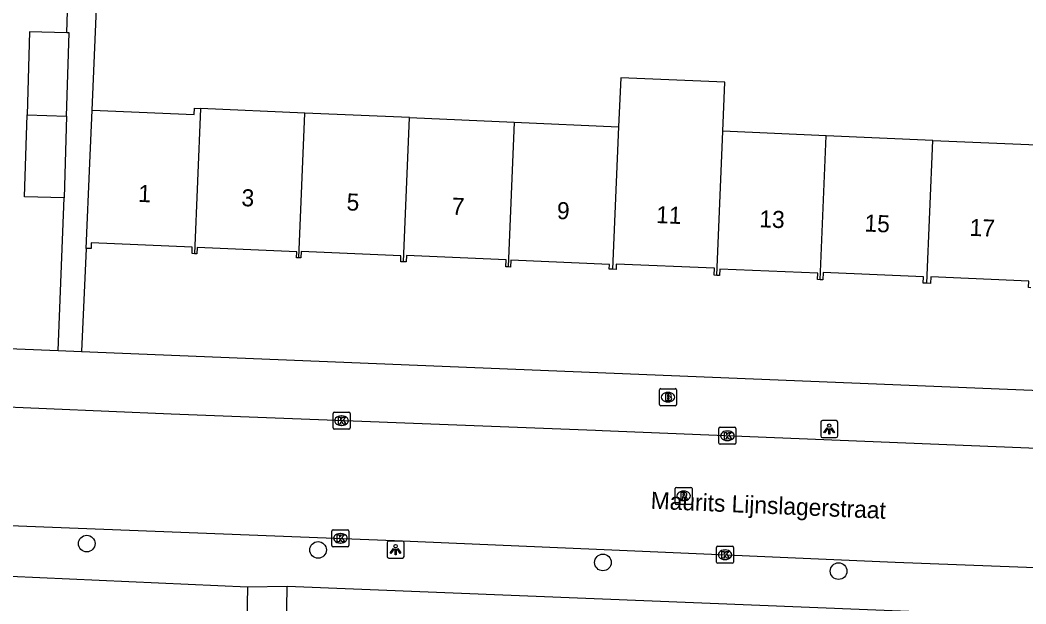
# Model space of a CAD drawing. Extents: x 160077 to 160945, y 386481 to 387498.
# Drawn here: x 160704.4 to 160763.6, y 386603 to 386637.3 of the extents above; entities that cross this region are included whole.
import ezdxf

# ---------------------------------------------------------------- set-up
doc = ezdxf.new("R2010")
doc.units = 0
for name, color, linetype in [('IMGEO_Boom', 7, 'Continuous'), ('IMGEO_Brandkraan', 7, 'Continuous'), ('IMGEO_Kolk', 7, 'Continuous'), ('IMGEO_Lichtpunt', 7, 'Continuous'), ('IMGEO_Openbare_ruimte_label', 7, 'Continuous'), ('IMGEO_Pand', 7, 'Continuous'), ('IMGEO_Pand_nummerreeks', 7, 'Continuous'), ('IMGEO_Rijbaan_lokaal_open', 7, 'Continuous'), ('IMGEO_Rioolput', 7, 'Continuous'), ('IMGEO_Voetpad_open', 7, 'Continuous')]:
    doc.layers.add(name, color=color, linetype=linetype)

msp = doc.modelspace()

# ---------------------------------------------------------------- linework, layer by layer
at = {"layer": 'IMGEO_Boom'}
for centre in [(160708.356, 386606.59), (160721.955, 386606.219), (160738.703, 386605.483), (160752.555, 386604.973)]:
    msp.add_circle(centre, 0.489, dxfattribs=at)
at = {"layer": 'IMGEO_Brandkraan'}
for p, q in [((160742.101, 386615.689), (160742.953, 386615.689)), ((160742.026, 386614.763), (160742.026, 386615.615)), ((160742.514, 386615.469), (160742.539, 386615.469)), ((160743.027, 386615.615), (160743.027, 386614.763)), ((160742.953, 386614.689), (160742.101, 386614.689)), ((160742.537, 386614.909), (160742.512, 386614.909))]:
    msp.add_line(p, q, dxfattribs=at)
for points in [[(160742.101, 386615.689), (160742.953, 386615.689)], [(160742.026, 386614.763), (160742.026, 386615.615)], [(160742.374, 386615.389), (160742.374, 386614.989), (160742.587, 386614.989)], [(160742.605, 386615.389), (160742.374, 386615.389)], [(160742.553, 386615.308), (160742.499, 386615.308), (160742.499, 386615.232)], [(160742.499, 386615.232), (160742.552, 386615.232)], [(160742.561, 386615.156), (160742.499, 386615.156), (160742.499, 386615.075)], [(160743.027, 386615.615), (160743.027, 386614.763)], [(160742.953, 386614.689), (160742.101, 386614.689)], [(160742.499, 386615.075), (160742.561, 386615.075)]]:
    msp.add_lwpolyline(points, dxfattribs=at)
for centre, radius, start, end in [((160742.103, 386615.613), 0.0765, 91.55205, 178.44795), ((160742.103, 386615.613), 0.0765, 91.55205, 178.44795), ((160742.951, 386615.613), 0.0765, 1.55205, 88.44795), ((160742.951, 386615.613), 0.0765, 1.55205, 88.44795), ((160742.554, 386615.27), 0.0379, 267.82845, 90.93552), ((160742.562, 386615.115), 0.0404, 269.87594, 90.50774), ((160742.609, 386615.244), 0.145, 59.4692, 91.53667), ((160742.634, 386615.291), 0.0922, 285.51372, 58.15012), ((160742.639, 386615.099), 0.105, 301.31148, 78.98903), ((160742.103, 386614.765), 0.0765, 181.55205, 268.44795), ((160742.103, 386614.765), 0.0765, 181.55205, 268.44795), ((160742.593, 386615.24), 0.251, 268.66757, 293.53466), ((160742.951, 386614.765), 0.0765, 271.55205, 358.44795), ((160742.951, 386614.765), 0.0765, 271.55205, 358.44795)]:
    msp.add_arc(centre, radius, start, end, dxfattribs=at)
for centre, major_axis, ratio, start_param, end_param in [((160742.513, 386615.189), (-0.387, 0.002), 0.722429, 4.712389, 7.853982), ((160742.538, 386615.189), (-0.39, 0.002), 0.717154, 1.570796, 4.712389)]:
    msp.add_ellipse(centre, major_axis=major_axis, ratio=ratio, start_param=start_param, end_param=end_param, dxfattribs=at)
at = {"layer": 'IMGEO_Kolk'}
for p, q in [((160722.836, 386613.383), (160722.836, 386614.235)), ((160722.911, 386614.309), (160723.763, 386614.309)), ((160723.324, 386614.089), (160723.349, 386614.089)), ((160723.837, 386614.235), (160723.837, 386613.383)), ((160723.763, 386613.309), (160722.911, 386613.309)), ((160723.347, 386613.529), (160723.322, 386613.529)), ((160745.519, 386612.497), (160745.519, 386613.349)), ((160745.594, 386613.423), (160746.446, 386613.423)), ((160746.52, 386613.349), (160746.52, 386612.497)), ((160746.007, 386613.203), (160746.032, 386613.203)), ((160746.446, 386612.423), (160745.594, 386612.423)), ((160746.03, 386612.643), (160746.005, 386612.643)), ((160722.843, 386607.401), (160723.695, 386607.401)), ((160722.768, 386606.475), (160722.768, 386607.327)), ((160723.256, 386607.181), (160723.281, 386607.181)), ((160723.769, 386607.327), (160723.769, 386606.475)), ((160723.695, 386606.401), (160722.843, 386606.401)), ((160723.279, 386606.621), (160723.254, 386606.621)), ((160745.377, 386605.508), (160745.377, 386606.36)), ((160745.452, 386606.434), (160746.304, 386606.434)), ((160745.865, 386606.214), (160745.89, 386606.214)), ((160746.378, 386606.36), (160746.378, 386605.508)), ((160745.888, 386605.654), (160745.863, 386605.654)), ((160746.304, 386605.434), (160745.452, 386605.434))]:
    msp.add_line(p, q, dxfattribs=at)
for points in [[(160722.836, 386613.383), (160722.836, 386614.235)], [(160722.911, 386614.309), (160723.763, 386614.309)], [(160723.157, 386614.009), (160723.28, 386614.009), (160723.28, 386613.858), (160723.41, 386614.009), (160723.574, 386614.009), (160723.428, 386613.858), (160723.581, 386613.609), (160723.429, 386613.609), (160723.344, 386613.773), (160723.28, 386613.706), (160723.28, 386613.609), (160723.157, 386613.609), (160723.157, 386614.009)], [(160723.837, 386614.235), (160723.837, 386613.383)], [(160723.763, 386613.309), (160722.911, 386613.309)], [(160745.519, 386612.497), (160745.519, 386613.349)], [(160745.594, 386613.423), (160746.446, 386613.423)], [(160746.52, 386613.349), (160746.52, 386612.497)], [(160745.84, 386613.123), (160745.963, 386613.123), (160745.963, 386612.972), (160746.093, 386613.123), (160746.257, 386613.123), (160746.111, 386612.972), (160746.264, 386612.723), (160746.112, 386612.723), (160746.027, 386612.887), (160745.963, 386612.82), (160745.963, 386612.723), (160745.84, 386612.723), (160745.84, 386613.123)], [(160746.446, 386612.423), (160745.594, 386612.423)], [(160722.843, 386607.401), (160723.695, 386607.401)], [(160722.768, 386606.475), (160722.768, 386607.327)], [(160723.089, 386607.101), (160723.212, 386607.101), (160723.212, 386606.95), (160723.342, 386607.101), (160723.506, 386607.101), (160723.36, 386606.95), (160723.513, 386606.701), (160723.361, 386606.701), (160723.276, 386606.865), (160723.212, 386606.798), (160723.212, 386606.701), (160723.089, 386606.701), (160723.089, 386607.101)], [(160723.769, 386607.327), (160723.769, 386606.475)], [(160723.695, 386606.401), (160722.843, 386606.401)], [(160745.377, 386605.508), (160745.377, 386606.36)], [(160745.452, 386606.434), (160746.304, 386606.434)], [(160746.378, 386606.36), (160746.378, 386605.508)], [(160745.698, 386606.134), (160745.821, 386606.134), (160745.821, 386605.983), (160745.951, 386606.134), (160746.115, 386606.134), (160745.969, 386605.983), (160746.122, 386605.734), (160745.97, 386605.734), (160745.885, 386605.898), (160745.821, 386605.831), (160745.821, 386605.734), (160745.698, 386605.734), (160745.698, 386606.134)], [(160746.304, 386605.434), (160745.452, 386605.434)]]:
    msp.add_lwpolyline(points, dxfattribs=at)
for centre, start, end in [((160722.913, 386614.233), 91.55205, 178.44795), ((160722.913, 386614.233), 91.55205, 178.44795), ((160723.761, 386614.233), 1.55205, 88.44795), ((160723.761, 386614.233), 1.55205, 88.44795), ((160722.913, 386613.385), 181.55205, 268.44795), ((160722.913, 386613.385), 181.55205, 268.44795), ((160723.761, 386613.385), 271.55205, 358.44795), ((160723.761, 386613.385), 271.55205, 358.44795), ((160745.596, 386613.347), 91.55205, 178.44795), ((160745.596, 386613.347), 91.55205, 178.44795), ((160746.444, 386613.347), 1.55205, 88.44795), ((160746.444, 386613.347), 1.55205, 88.44795), ((160745.596, 386612.499), 181.55205, 268.44795), ((160745.596, 386612.499), 181.55205, 268.44795), ((160746.444, 386612.499), 271.55205, 358.44795), ((160746.444, 386612.499), 271.55205, 358.44795), ((160722.845, 386607.325), 91.55205, 178.44795), ((160722.845, 386607.325), 91.55205, 178.44795), ((160723.693, 386607.325), 1.55205, 88.44795), ((160723.693, 386607.325), 1.55205, 88.44795), ((160722.845, 386606.477), 181.55205, 268.44795), ((160722.845, 386606.477), 181.55205, 268.44795), ((160723.693, 386606.477), 271.55205, 358.44795), ((160723.693, 386606.477), 271.55205, 358.44795), ((160745.454, 386606.358), 91.55205, 178.44795), ((160745.454, 386606.358), 91.55205, 178.44795), ((160746.302, 386606.358), 1.55205, 88.44795), ((160746.302, 386606.358), 1.55205, 88.44795), ((160745.454, 386605.51), 181.55205, 268.44795), ((160745.454, 386605.51), 181.55205, 268.44795), ((160746.302, 386605.51), 271.55205, 358.44795), ((160746.302, 386605.51), 271.55205, 358.44795)]:
    msp.add_arc(centre, 0.0765, start, end, dxfattribs=at)
for centre, major_axis, ratio, start_param, end_param in [((160723.323, 386613.809), (-0.387, 0.002), 0.722429, 4.712389, 7.853982), ((160723.348, 386613.809), (-0.39, 0.002), 0.717154, 1.570796, 4.712389), ((160746.006, 386612.923), (-0.387, 0.002), 0.722429, 4.712389, 7.853982), ((160746.031, 386612.923), (-0.39, 0.002), 0.717154, 1.570796, 4.712389), ((160723.255, 386606.901), (-0.387, 0.002), 0.722429, 4.712389, 7.853982), ((160723.28, 386606.901), (-0.39, 0.002), 0.717154, 1.570796, 4.712389), ((160745.864, 386605.934), (-0.387, 0.002), 0.722429, 4.712389, 7.853982), ((160745.889, 386605.934), (-0.39, 0.002), 0.717154, 1.570796, 4.712389)]:
    msp.add_ellipse(centre, major_axis=major_axis, ratio=ratio, start_param=start_param, end_param=end_param, dxfattribs=at)
at = {"layer": 'IMGEO_Lichtpunt'}
for p, q in [((160751.507, 386613.72), (160751.507, 386612.913)), ((160751.507, 386613.72), (160751.507, 386612.913)), ((160752.409, 386613.815), (160751.601, 386613.815)), ((160752.409, 386613.815), (160751.601, 386613.815)), ((160752.503, 386612.913), (160752.503, 386613.72)), ((160752.503, 386612.913), (160752.503, 386613.72)), ((160751.601, 386612.819), (160752.409, 386612.819)), ((160751.601, 386612.819), (160752.409, 386612.819)), ((160726.016, 386606.639), (160726.016, 386605.832)), ((160726.016, 386606.639), (160726.016, 386605.832)), ((160726.918, 386606.734), (160726.11, 386606.734)), ((160726.918, 386606.734), (160726.11, 386606.734)), ((160727.012, 386605.832), (160727.012, 386606.639)), ((160727.012, 386605.832), (160727.012, 386606.639)), ((160726.11, 386605.738), (160726.918, 386605.738)), ((160726.11, 386605.738), (160726.918, 386605.738))]:
    msp.add_line(p, q, dxfattribs=at)
for points in [[(160751.881, 386613.384), (160751.92, 386613.356), (160751.732, 386613.094), (160751.694, 386613.121), (160751.881, 386613.384)], [(160751.983, 386613.336), (160752.03, 386613.336), (160752.03, 386613.014), (160751.983, 386613.014), (160751.983, 386613.336)], [(160752.093, 386613.356), (160752.131, 386613.383), (160752.318, 386613.121), (160752.279, 386613.093), (160752.093, 386613.356)], [(160726.39, 386606.303), (160726.429, 386606.275), (160726.241, 386606.013), (160726.203, 386606.04), (160726.39, 386606.303)], [(160726.492, 386606.255), (160726.539, 386606.255), (160726.539, 386605.933), (160726.492, 386605.933), (160726.492, 386606.255)], [(160726.602, 386606.275), (160726.64, 386606.302), (160726.827, 386606.04), (160726.788, 386606.012), (160726.602, 386606.275)]]:
    msp.add_lwpolyline(points, dxfattribs=at)
for centre in [(160752.006, 386613.518), (160726.515, 386606.437)]:
    msp.add_circle(centre, 0.0994, dxfattribs=at)
for centre, start, end in [((160751.601, 386613.72), 90, 180), ((160751.601, 386613.72), 90, 180), ((160752.409, 386613.72), 0, 90), ((160752.409, 386613.72), 0, 90), ((160751.601, 386612.913), 180, 270), ((160751.601, 386612.913), 180, 270), ((160752.409, 386612.913), 270, 0), ((160752.409, 386612.913), 270, 360), ((160726.11, 386606.639), 90, 180), ((160726.11, 386606.639), 90, 180), ((160726.918, 386606.639), 0, 90), ((160726.918, 386606.639), 0, 90), ((160726.11, 386605.832), 180, 270), ((160726.11, 386605.832), 180, 270), ((160726.918, 386605.832), 270, 0), ((160726.918, 386605.832), 270, 360)]:
    msp.add_arc(centre, 0.0946, start, end, dxfattribs=at)
at = {"layer": 'IMGEO_Pand'}
for points in [[(160707.192, 386636.59), (160704.995, 386636.655), (160704.85, 386631.78)], [(160707.178, 386631.693), (160707.323, 386636.586), (160707.192, 386636.59)], [(160745.752, 386630.806), (160745.877, 386633.682), (160739.747, 386633.949), (160739.622, 386631.073)], [(160707.035, 386626.89), (160704.707, 386626.959), (160704.85, 386631.78)], [(160704.85, 386631.78), (160707.178, 386631.693)], [(160707.178, 386631.693), (160707.035, 386626.89)], [(160708.326, 386623.931), (160708.539, 386628.927), (160708.673, 386632.054)], [(160708.673, 386632.054), (160714.668, 386631.799), (160714.689, 386632.158), (160715.049, 386632.142)], [(160715.049, 386632.142), (160714.692, 386623.618)], [(160721.176, 386631.876), (160715.049, 386632.142)], [(160720.82, 386623.378), (160721.176, 386631.876)], [(160727.324, 386631.608), (160721.176, 386631.876)], [(160726.97, 386623.139), (160727.324, 386631.608)], [(160727.324, 386631.608), (160733.488, 386631.34)], [(160733.488, 386631.34), (160733.132, 386622.837)], [(160733.488, 386631.34), (160739.622, 386631.073)], [(160739.622, 386631.073), (160739.272, 386622.702)], [(160745.398, 386622.342), (160745.752, 386630.806)], [(160751.829, 386630.542), (160745.752, 386630.806)], [(160751.475, 386622.087), (160751.829, 386630.542)], [(160758.091, 386630.27), (160751.829, 386630.542)], [(160757.74, 386621.882), (160758.091, 386630.27)], [(160758.091, 386630.27), (160764.211, 386630.003)], [(160714.692, 386623.618), (160714.548, 386623.624), (160714.564, 386623.997), (160708.628, 386624.251), (160708.614, 386623.918), (160708.326, 386623.931)], [(160720.82, 386623.378), (160720.695, 386623.383), (160720.71, 386623.725), (160714.853, 386623.975), (160714.837, 386623.612), (160714.692, 386623.618)], [(160726.97, 386623.139), (160726.814, 386623.145), (160726.829, 386623.494), (160720.96, 386623.745), (160720.944, 386623.373), (160720.82, 386623.378)], [(160733.132, 386622.837), (160732.992, 386622.843), (160733.009, 386623.255), (160727.162, 386623.504), (160727.127, 386623.132), (160726.97, 386623.139)], [(160739.272, 386622.702), (160739.07, 386622.711), (160739.082, 386622.987), (160733.293, 386623.234), (160733.275, 386622.831), (160733.132, 386622.837)], [(160745.398, 386622.342), (160745.236, 386622.349), (160745.254, 386622.763), (160739.488, 386623.008), (160739.475, 386622.693), (160739.272, 386622.702)], [(160751.475, 386622.087), (160751.314, 386622.094), (160751.33, 386622.467), (160745.578, 386622.712), (160745.562, 386622.335), (160745.398, 386622.342)], [(160757.74, 386621.882), (160757.527, 386621.891), (160757.543, 386622.255), (160751.652, 386622.506), (160751.634, 386622.08), (160751.475, 386622.087)], [(160763.86, 386621.619), (160763.726, 386621.624), (160763.742, 386622.011), (160757.972, 386622.257), (160757.956, 386621.873), (160757.74, 386621.882)]]:
    msp.add_lwpolyline(points, dxfattribs=at)
at = {"layer": 'IMGEO_Rijbaan_lokaal_open'}
for points in [[(160786.468, 386611.236), (160764.235, 386612.18), (160738.658, 386613.222), (160738.265, 386613.238), (160713.313, 386614.191), (160702.308, 386614.668)], [(160700.808, 386607.762), (160726.457, 386606.78), (160738.328, 386606.264), (160755.873, 386605.501), (160785.749, 386604.37), (160804.986, 386603.519), (160811.421, 386602.997), (160818.423, 386601.821)]]:
    msp.add_lwpolyline(points, dxfattribs=at)
at = {"layer": 'IMGEO_Rioolput'}
for p, q in [((160742.945, 386608.966), (160742.945, 386609.818)), ((160743.02, 386609.892), (160743.872, 386609.892)), ((160743.946, 386609.818), (160743.946, 386608.966)), ((160743.433, 386609.672), (160743.458, 386609.672)), ((160743.872, 386608.892), (160743.02, 386608.892)), ((160743.456, 386609.112), (160743.431, 386609.112))]:
    msp.add_line(p, q, dxfattribs=at)
for points in [[(160742.945, 386608.966), (160742.945, 386609.818)], [(160743.02, 386609.892), (160743.872, 386609.892)], [(160743.946, 386609.818), (160743.946, 386608.966)], [(160743.534, 386609.59), (160743.282, 386609.592), (160743.282, 386609.192)], [(160743.282, 386609.192), (160743.406, 386609.192), (160743.406, 386609.354), (160743.417, 386609.354)], [(160743.46, 386609.511), (160743.406, 386609.511), (160743.406, 386609.43)], [(160743.406, 386609.43), (160743.458, 386609.43)], [(160743.464, 386609.325), (160743.535, 386609.192), (160743.675, 386609.192), (160743.61, 386609.318)], [(160743.872, 386608.892), (160743.02, 386608.892)]]:
    msp.add_lwpolyline(points, dxfattribs=at)
for centre, radius, start, end in [((160743.022, 386609.816), 0.0765, 91.55205, 178.44795), ((160743.022, 386609.816), 0.0765, 91.55205, 178.44795), ((160743.87, 386609.816), 0.0765, 1.55205, 88.44795), ((160743.87, 386609.816), 0.0765, 1.55205, 88.44795), ((160743.416, 386609.301), 0.0533, 26.02933, 88.69889), ((160743.442, 386609.619), 0.19, 274.7715, 282.96867), ((160743.466, 386609.415), 0.0964, 77.00612, 93.18647), ((160743.48, 386609.472), 0.0378, 276.66336, 79.67722), ((160743.533, 386609.48), 0.109, 350.36119, 89.41601), ((160743.531, 386609.48), 0.112, 277.58423, 350.98172), ((160743.515, 386609.265), 0.108, 29.51342, 73.79051), ((160743.022, 386608.968), 0.0765, 181.55205, 268.44795), ((160743.022, 386608.968), 0.0765, 181.55205, 268.44795), ((160743.87, 386608.968), 0.0765, 271.55205, 358.44795), ((160743.87, 386608.968), 0.0765, 271.55205, 358.44795)]:
    msp.add_arc(centre, radius, start, end, dxfattribs=at)
for centre, major_axis, ratio, start_param, end_param in [((160743.432, 386609.392), (-0.387, 0.002), 0.722429, 4.712389, 7.853982), ((160743.457, 386609.392), (-0.39, 0.002), 0.717154, 1.570796, 4.712389)]:
    msp.add_ellipse(centre, major_axis=major_axis, ratio=ratio, start_param=start_param, end_param=end_param, dxfattribs=at)
at = {"layer": 'IMGEO_Voetpad_open'}
for points in [[(160708.673, 386632.054), (160709.029, 386640.356)], [(160707.192, 386636.59), (160707.268, 386639.151)], [(160706.67, 386617.929), (160707.035, 386626.89)], [(160708.326, 386623.931), (160708.053, 386617.873)], [(160684.841, 386618.819), (160706.67, 386617.929)], [(160706.67, 386617.929), (160708.053, 386617.873)], [(160708.053, 386617.873), (160782.232, 386614.851)], [(160717.808, 386604.031), (160700.348, 386604.81)], [(160717.808, 386604.031), (160717.32, 386578.668)], [(160720.136, 386604.078), (160717.808, 386604.031)], [(160720.015, 386596.33), (160720.136, 386604.078)], [(160759.821, 386602.351), (160757.165, 386602.576), (160738.189, 386603.346), (160720.136, 386604.078)]]:
    msp.add_lwpolyline(points, dxfattribs=at)

# ---------------------------------------------------------------- texts
at = {"layer": 'IMGEO_Openbare_ruimte_label'}
msp.add_text('Maurits Lijnslagerstraat', height=1, rotation=357.53534, dxfattribs=at).set_placement((160741.497, 386608.638))
at = {"layer": 'IMGEO_Pand_nummerreeks'}
for s, rotation, p in [('1', 357.66492, (160711.372, 386626.662)), ('3', 357.66492, (160717.439, 386626.415)), ('5', 357.66492, (160723.619, 386626.163)), ('7', 357.66492, (160729.799, 386625.911)), ('9', 357.66492, (160735.98, 386625.659)), ('11', 357.66233, (160741.814, 386625.42)), ('13', 357.66492, (160747.88, 386625.174)), ('15', 357.66492, (160754.061, 386624.922)), ('17', 357.66492, (160760.241, 386624.67))]:
    msp.add_text(s, height=1, rotation=rotation, dxfattribs=at).set_placement(p)

doc.saveas('drawing.dxf')
